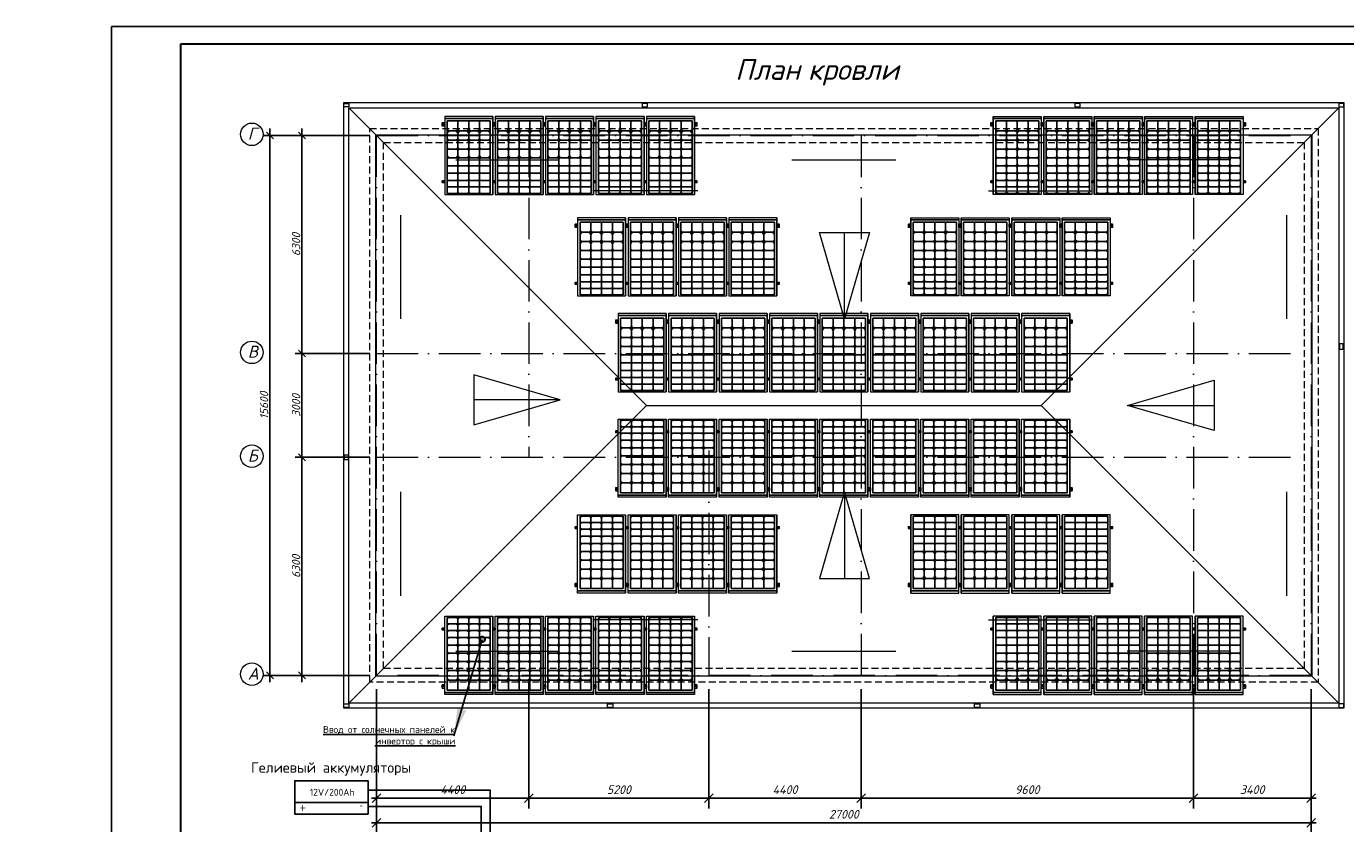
# Model space of a CAD drawing. Header units: millimetres. Extents: x 1114507 to 93926427, y 174473 to 817039.
# Tile 401 of 483: x 2002255 to 2040373, y 762434 to 785472. Entities that reach past the tile are written whole.
import ezdxf

# ---------------------------------------------------------------- set-up
doc = ezdxf.new("R2010")
doc.units = ezdxf.units.MM
doc.linetypes.add('ACAD_ISO10W100', pattern=[18, 12, -3, 0, -3])
doc.linetypes.add('HIDDEN', pattern=[0.375, 0.25, -0.125])
for name, color, linetype in [('kcd_tx', 7, 'Continuous'), ('PDF10_Geometry', 7, 'Continuous'), ('PDF10_Text', 7, 'Continuous'), ('RAZMERNAR', 152, 'Continuous')]:
    doc.layers.add(name, color=color, linetype=linetype)
doc.layers.add('PLAN', color=250, linetype='Continuous', lineweight=25)
doc.styles.add('iso', font='isocpeur.TTF')
doc.styles.add('PDF ISOCPEUR', font='isocpeur.TTF')
doc.styles.add('PDF Tahoma', font='tahoma.ttf')
doc.styles.get("Standard").update_dxf_attribs({"font": 'isocpeui.ttf'})
doc.styles.add('WMF-Times New Roman0', font='times.ttf')
doc.styles.add('Суннат', font='ariali.ttf', dxfattribs={"height": 250})
doc.linetypes.add('ограждение2', pattern='A,0.25,-0.1,[132,ltypeshp.shx,S=0.1,R=0,X=-0.1,Y=0],-0.1,1', length=1.45)
doc.dimstyles.new('ISO-25$0', dxfattribs={"dimtxt": 300, "dimasz": 200, "dimexe": 100, "dimexo": 300, "dimgap": 50, "dimtad": 1, "dimdec": 0, "dimtxsty": 'Standard', "dimblk": 'OBLIQUE', "dimcen": 250, "dimadec": 0, "dimazin": 0, "dimtfac": 1, "dimtdec": 0, "dimtmove": 0, "dimatfit": 3, "dimldrblk": 'OBLIQUE', "dimfxl": 0, "dimarcsym": 0})
doc.dimstyles.new('Внешние', dxfattribs={"dimtxt": 800, "dimasz": 800, "dimexe": 800, "dimexo": 100, "dimgap": 300, "dimtad": 1, "dimdec": 0, "dimzin": 9, "dimtxsty": 'Standard', "dimblk": 'ARCHTICK', "dimcen": 800, "dimdle": 800, "dimadec": 0, "dimazin": 0, "dimtfac": 1, "dimtdec": 0, "dimtmove": 0, "dimatfit": 3, "dimfxl": 0, "dimarcsym": 0})
doc.dimstyles.new('Санжар', dxfattribs={"dimtxt": 240, "dimasz": 200, "dimexe": 200, "dimexo": 200, "dimgap": 50, "dimtad": 1, "dimdec": 0, "dimtxsty": 'Standard', "dimblk": 'OBLIQUE', "dimcen": 2.5, "dimdle": 200, "dimclrd": 152, "dimclre": 152, "dimclrt": 152, "dimadec": 0, "dimazin": 0, "dimtfac": 1, "dimtdec": 0, "dimtmove": 0, "dimatfit": 3, "dimldrblk": 'OBLIQUE', "dimfxl": 0, "dimlwd": 0, "dimlwe": 0, "dimarcsym": 0})

# ---------------------------------------------------------------- blocks, each defined once
blk = doc.blocks.new('_Oblique')
at = {"color": 0, "linetype": 'ByBlock', "lineweight": -2}
blk.add_line((-0.5, -0.5), (0.5, 0.5), dxfattribs=at)
blk = doc.blocks.new('*D1493')
at = {"layer": 'Defpoints', "color": 0, "lineweight": 35, "ltscale": 100, "transparency": 16777216}
for p in [(2012375, 782319), (2010218, 776019), (2012375, 776019)]:
    blk.add_point(p, dxfattribs=at)
at = {"layer": 'kcd_tx', "color": 152, "ltscale": 100, "transparency": 16777216}
for p, q in [((2012175, 782319), (2010018, 782319)), ((2010218, 782519), (2010218, 775819)), ((2012175, 776019), (2010018, 776019))]:
    blk.add_line(p, q, dxfattribs=at)
at = {"layer": 'kcd_tx', "color": 152, "ltscale": 100, "transparency": 16777216, "xscale": 200, "yscale": 200, "zscale": 200}
for p, rotation in [((2010218, 782319), 90), ((2010218, 776019), 270)]:
    blk.add_blockref('_Oblique', p, dxfattribs=dict(at, rotation=rotation))
at = {"layer": 'kcd_tx', "color": 152, "lineweight": 0, "ltscale": 100, "transparency": 16777216, "insert": (2010048, 779169), "char_height": 240, "attachment_point": 5, "rotation": 90, "bg_fill": 3, "box_fill_scale": 1.1, "bg_fill_color": 256, "bg_fill_true_color": 13158600, "bg_fill_transparency": 0}
blk.add_mtext('6300', dxfattribs=at)
blk = doc.blocks.new('*D1494')
at = {"layer": 'Defpoints', "color": 0, "lineweight": 35, "ltscale": 100, "transparency": 16777216}
for p in [(2012375, 776019), (2010218, 773019), (2012375, 773019)]:
    blk.add_point(p, dxfattribs=at)
at = {"layer": 'kcd_tx', "color": 152, "ltscale": 100, "transparency": 16777216}
for p, q in [((2010218, 776219), (2010218, 772819)), ((2012175, 776019), (2010018, 776019)), ((2012175, 773019), (2010018, 773019))]:
    blk.add_line(p, q, dxfattribs=at)
at = {"layer": 'kcd_tx', "color": 152, "ltscale": 100, "transparency": 16777216, "xscale": 200, "yscale": 200, "zscale": 200}
for p, rotation in [((2010218, 776019), 90), ((2010218, 773019), 270)]:
    blk.add_blockref('_Oblique', p, dxfattribs=dict(at, rotation=rotation))
at = {"layer": 'kcd_tx', "color": 152, "lineweight": 0, "ltscale": 100, "transparency": 16777216, "insert": (2010048, 774519), "char_height": 240, "attachment_point": 5, "rotation": 90, "bg_fill": 3, "box_fill_scale": 1.1, "bg_fill_color": 256, "bg_fill_true_color": 13158600, "bg_fill_transparency": 0}
blk.add_mtext('3000', dxfattribs=at)
blk = doc.blocks.new('*D1495')
at = {"layer": 'Defpoints', "color": 0, "lineweight": 35, "ltscale": 100, "transparency": 16777216}
for p in [(2012375, 773019), (2010218, 766719), (2012375, 766719)]:
    blk.add_point(p, dxfattribs=at)
at = {"layer": 'kcd_tx', "color": 152, "ltscale": 100, "transparency": 16777216}
for p, q in [((2010218, 773219), (2010218, 766519)), ((2012175, 773019), (2010018, 773019)), ((2012175, 766719), (2010018, 766719))]:
    blk.add_line(p, q, dxfattribs=at)
at = {"layer": 'kcd_tx', "color": 152, "ltscale": 100, "transparency": 16777216, "xscale": 200, "yscale": 200, "zscale": 200}
for p, rotation in [((2010218, 773019), 90), ((2010218, 766719), 270)]:
    blk.add_blockref('_Oblique', p, dxfattribs=dict(at, rotation=rotation))
at = {"layer": 'kcd_tx', "color": 152, "lineweight": 0, "ltscale": 100, "transparency": 16777216, "insert": (2010048, 769869), "char_height": 240, "attachment_point": 5, "rotation": 90, "bg_fill": 3, "box_fill_scale": 1.1, "bg_fill_color": 256, "bg_fill_true_color": 13158600, "bg_fill_transparency": 0}
blk.add_mtext('6300', dxfattribs=at)
blk = doc.blocks.new('*D1496')
at = {"layer": 'Defpoints', "color": 0, "lineweight": 35, "ltscale": 100, "transparency": 16777216}
for p in [(2009293, 782319), (2012375, 782319), (2012375, 766719)]:
    blk.add_point(p, dxfattribs=at)
at = {"layer": 'kcd_tx', "color": 152, "ltscale": 100, "transparency": 16777216}
for p, q in [((2012175, 782319), (2009093, 782319)), ((2009293, 766519), (2009293, 782519)), ((2012175, 766719), (2009093, 766719))]:
    blk.add_line(p, q, dxfattribs=at)
at = {"layer": 'kcd_tx', "color": 152, "ltscale": 100, "transparency": 16777216, "xscale": 200, "yscale": 200, "zscale": 200}
for p, rotation in [((2009293, 782319), 90), ((2009293, 766719), 270)]:
    blk.add_blockref('_Oblique', p, dxfattribs=dict(at, rotation=rotation))
at = {"layer": 'kcd_tx', "color": 152, "lineweight": 0, "ltscale": 100, "transparency": 16777216, "insert": (2009123, 774519), "char_height": 240, "attachment_point": 5, "rotation": 90, "bg_fill": 3, "box_fill_scale": 1.1, "bg_fill_color": 256, "bg_fill_true_color": 13158600, "bg_fill_transparency": 0}
blk.add_mtext('15600', dxfattribs=at)
blk = doc.blocks.new('*D1497')
at = {"layer": 'Defpoints', "color": 0, "lineweight": 35, "ltscale": 100, "transparency": 16777216}
for p in [(2012375, 766719), (2016775, 766919), (2016775, 763171)]:
    blk.add_point(p, dxfattribs=at)
at = {"layer": 'RAZMERNAR', "color": 0, "lineweight": -2, "ltscale": 100, "transparency": 16777216}
for p, q in [((2012375, 766319), (2012375, 762871)), ((2016775, 766519), (2016775, 762871)), ((2012225, 763171), (2016925, 763171))]:
    blk.add_line(p, q, dxfattribs=at)
at = {"layer": 'RAZMERNAR', "color": 0, "lineweight": -2, "ltscale": 100, "transparency": 16777216, "xscale": 250, "yscale": 250, "zscale": 250, "rotation": 180}
blk.add_blockref('_Oblique', (2012375, 763171), dxfattribs=at)
at = {"layer": 'RAZMERNAR', "color": 0, "lineweight": -2, "ltscale": 100, "transparency": 16777216, "xscale": 250, "yscale": 250, "zscale": 250}
blk.add_blockref('_Oblique', (2016775, 763171), dxfattribs=at)
at = {"layer": 'RAZMERNAR', "color": 0, "lineweight": 0, "ltscale": 100, "transparency": 16777216, "insert": (2014575, 763416), "char_height": 250, "attachment_point": 5}
blk.add_mtext('4400', dxfattribs=at)
blk = doc.blocks.new('*D1498')
at = {"layer": 'Defpoints', "color": 0, "lineweight": 35, "ltscale": 100, "transparency": 16777216}
for p in [(2016775, 766919), (2021975, 766719), (2021975, 763171)]:
    blk.add_point(p, dxfattribs=at)
at = {"layer": 'RAZMERNAR', "color": 0, "lineweight": -2, "ltscale": 100, "transparency": 16777216}
for p, q in [((2016775, 766519), (2016775, 762871)), ((2021975, 766319), (2021975, 762871)), ((2016625, 763171), (2022125, 763171))]:
    blk.add_line(p, q, dxfattribs=at)
at = {"layer": 'RAZMERNAR', "color": 0, "lineweight": -2, "ltscale": 100, "transparency": 16777216, "xscale": 250, "yscale": 250, "zscale": 250, "rotation": 180}
blk.add_blockref('_Oblique', (2016775, 763171), dxfattribs=at)
at = {"layer": 'RAZMERNAR', "color": 0, "lineweight": -2, "ltscale": 100, "transparency": 16777216, "xscale": 250, "yscale": 250, "zscale": 250}
blk.add_blockref('_Oblique', (2021975, 763171), dxfattribs=at)
at = {"layer": 'RAZMERNAR', "color": 0, "lineweight": 0, "ltscale": 100, "transparency": 16777216, "insert": (2019375, 763416), "char_height": 250, "attachment_point": 5}
blk.add_mtext('5200', dxfattribs=at)
blk = doc.blocks.new('*D1499')
at = {"layer": 'Defpoints', "color": 0, "lineweight": 35, "ltscale": 100, "transparency": 16777216}
for p in [(2021975, 766719), (2026375, 766719), (2026375, 763171)]:
    blk.add_point(p, dxfattribs=at)
at = {"layer": 'RAZMERNAR', "color": 0, "lineweight": -2, "ltscale": 100, "transparency": 16777216}
for p, q in [((2021975, 766319), (2021975, 762871)), ((2026375, 766319), (2026375, 762871)), ((2021825, 763171), (2026525, 763171))]:
    blk.add_line(p, q, dxfattribs=at)
at = {"layer": 'RAZMERNAR', "color": 0, "lineweight": -2, "ltscale": 100, "transparency": 16777216, "xscale": 250, "yscale": 250, "zscale": 250, "rotation": 180}
blk.add_blockref('_Oblique', (2021975, 763171), dxfattribs=at)
at = {"layer": 'RAZMERNAR', "color": 0, "lineweight": -2, "ltscale": 100, "transparency": 16777216, "xscale": 250, "yscale": 250, "zscale": 250}
blk.add_blockref('_Oblique', (2026375, 763171), dxfattribs=at)
at = {"layer": 'RAZMERNAR', "color": 0, "lineweight": 0, "ltscale": 100, "transparency": 16777216, "insert": (2024175, 763416), "char_height": 250, "attachment_point": 5}
blk.add_mtext('4400', dxfattribs=at)
blk = doc.blocks.new('*D1500')
at = {"layer": 'Defpoints', "color": 0, "lineweight": 35, "ltscale": 100, "transparency": 16777216}
for p in [(2026375, 766719), (2035975, 766719), (2035975, 763171)]:
    blk.add_point(p, dxfattribs=at)
at = {"layer": 'RAZMERNAR', "color": 0, "lineweight": -2, "ltscale": 100, "transparency": 16777216}
for p, q in [((2026375, 766319), (2026375, 762871)), ((2035975, 766319), (2035975, 762871)), ((2026225, 763171), (2036125, 763171))]:
    blk.add_line(p, q, dxfattribs=at)
at = {"layer": 'RAZMERNAR', "color": 0, "lineweight": -2, "ltscale": 100, "transparency": 16777216, "xscale": 250, "yscale": 250, "zscale": 250, "rotation": 180}
blk.add_blockref('_Oblique', (2026375, 763171), dxfattribs=at)
at = {"layer": 'RAZMERNAR', "color": 0, "lineweight": -2, "ltscale": 100, "transparency": 16777216, "xscale": 250, "yscale": 250, "zscale": 250}
blk.add_blockref('_Oblique', (2035975, 763171), dxfattribs=at)
at = {"layer": 'RAZMERNAR', "color": 0, "lineweight": 0, "ltscale": 100, "transparency": 16777216, "insert": (2031175, 763416), "char_height": 250, "attachment_point": 5}
blk.add_mtext('9600', dxfattribs=at)
blk = doc.blocks.new('*D1501')
at = {"layer": 'Defpoints', "color": 0, "lineweight": 35, "ltscale": 100, "transparency": 16777216}
for p in [(2035975, 766719), (2039375, 766719), (2039375, 763171)]:
    blk.add_point(p, dxfattribs=at)
at = {"layer": 'RAZMERNAR', "color": 0, "lineweight": -2, "ltscale": 100, "transparency": 16777216}
for p, q in [((2035975, 766319), (2035975, 762871)), ((2039375, 766319), (2039375, 762871)), ((2035825, 763171), (2039525, 763171))]:
    blk.add_line(p, q, dxfattribs=at)
at = {"layer": 'RAZMERNAR', "color": 0, "lineweight": -2, "ltscale": 100, "transparency": 16777216, "xscale": 250, "yscale": 250, "zscale": 250, "rotation": 180}
blk.add_blockref('_Oblique', (2035975, 763171), dxfattribs=at)
at = {"layer": 'RAZMERNAR', "color": 0, "lineweight": -2, "ltscale": 100, "transparency": 16777216, "xscale": 250, "yscale": 250, "zscale": 250}
blk.add_blockref('_Oblique', (2039375, 763171), dxfattribs=at)
at = {"layer": 'RAZMERNAR', "color": 0, "lineweight": 0, "ltscale": 100, "transparency": 16777216, "insert": (2037675, 763416), "char_height": 250, "attachment_point": 5}
blk.add_mtext('3400', dxfattribs=at)
blk = doc.blocks.new('*D1502')
at = {"layer": 'Defpoints', "color": 0, "lineweight": 35, "ltscale": 100, "transparency": 16777216}
for p in [(2012375, 766719), (2039375, 766719), (2039375, 762457)]:
    blk.add_point(p, dxfattribs=at)
at = {"layer": 'RAZMERNAR', "color": 0, "lineweight": -2, "ltscale": 100, "transparency": 16777216}
for p, q in [((2012375, 766319), (2012375, 762157)), ((2039375, 766319), (2039375, 762157)), ((2012225, 762457), (2039525, 762457))]:
    blk.add_line(p, q, dxfattribs=at)
at = {"layer": 'RAZMERNAR', "color": 0, "lineweight": -2, "ltscale": 100, "transparency": 16777216, "xscale": 250, "yscale": 250, "zscale": 250, "rotation": 180}
blk.add_blockref('_Oblique', (2012375, 762457), dxfattribs=at)
at = {"layer": 'RAZMERNAR', "color": 0, "lineweight": -2, "ltscale": 100, "transparency": 16777216, "xscale": 250, "yscale": 250, "zscale": 250}
blk.add_blockref('_Oblique', (2039375, 762457), dxfattribs=at)
at = {"layer": 'RAZMERNAR', "color": 0, "lineweight": 0, "ltscale": 100, "transparency": 16777216, "insert": (2025875, 762704), "char_height": 250, "attachment_point": 5}
blk.add_mtext('27000', dxfattribs=at)
blk = doc.blocks.new('сл')
at = {"color": 5, "lineweight": 0, "ltscale": 100}
for p, q in [((-302, 1304), (-338, 1339)), ((-338, 1256), (-302, 1304)), ((-302, 1107), (-338, 1142)), ((-338, 1070), (-302, 1107)), ((562, 1339), (527, 1304)), ((527, 1304), (562, 1256)), ((562, 1142), (527, 1107)), ((527, 1107), (562, 1070)), ((-302, 919), (-338, 955)), ((-338, 894), (-302, 919)), ((562, 955), (527, 919)), ((527, 919), (562, 894)), ((-302, 742), (-338, 778)), ((-338, 722), (-302, 742)), ((-302, 575), (-338, 601)), ((-338, 555), (-302, 575)), ((562, 778), (527, 742)), ((527, 742), (562, 722)), ((562, 601), (527, 575)), ((527, 575), (562, 555)), ((-302, 418), (-338, 444)), ((-338, 403), (-302, 418)), ((-302, 271), (-338, 296)), ((562, 444), (527, 418)), ((527, 418), (562, 403)), ((562, 296), (527, 271)), ((-338, 256), (-302, 271)), ((-302, 134), (-338, 159)), ((-338, 119), (-302, 134)), ((-302, 0), (-338, 25)), ((-113, 25), (-148, 0)), ((-77, 0), (-113, 25)), ((112, 25), (77, 0)), ((148, 0), (112, 25)), ((527, 271), (562, 256)), ((562, 159), (527, 134)), ((527, 134), (562, 119)), ((562, 25), (527, 0))]:
    blk.add_line(p, q, dxfattribs=at)
at = {"color": 5, "ltscale": 100}
for points in [[(-388, 1469), (-438, 1469), (-438, 1405), (-388, 1405)], [(-438, 1433), (-388, 1433)], [(612, 1469), (662, 1469), (662, 1405), (612, 1405)], [(662, 1433), (612, 1433)], [(-388, 223), (-438, 223), (-438, 258), (-388, 258)], [(612, 223), (662, 223), (662, 258), (612, 258)]]:
    blk.add_lwpolyline(points, dxfattribs=at)
at = {"color": 5, "lineweight": 0, "ltscale": 100}
for points in [[(-388, 1603), (-388, -25)], [(337, 1304), (337, 1511)], [(612, 1603), (612, -25)], [(562, 1304), (112, 1304)], [(562, 1107), (112, 1107)], [(337, 1107), (337, 1304)], [(337, 919), (337, 1107)], [(562, 919), (112, 919)], [(337, 742), (337, 919)], [(562, 742), (112, 742)], [(562, 575), (112, 575)], [(337, 575), (337, 742)], [(337, 418), (337, 575)], [(562, 418), (112, 418)], [(337, 271), (337, 418)], [(562, 271), (112, 271)], [(562, 134), (112, 134)], [(373, 0), (373, 0), (337, 25), (302, 0)], [(337, 134), (337, 271)], [(337, 0), (337, 134)], [(562, 0), (112, 0)]]:
    blk.add_lwpolyline(points, dxfattribs=at)
for points in [[(612, 1561), (-388, 1561), (-388, 1603), (612, 1603)], [(612, -25), (-388, -25), (-388, 1561), (612, 1561)], [(562, 0), (-338, 0), (-338, 1511), (562, 1511)], [(-113, 1511), (-338, 1511), (-338, 1304), (-113, 1304)], [(112, 1511), (-113, 1511), (-113, 1304), (112, 1304)], [(337, 1511), (112, 1511), (112, 1304), (337, 1304)], [(562, 1511), (337, 1511), (337, 1304), (562, 1304)], [(-113, 1304), (-338, 1304), (-338, 1107), (-113, 1107)], [(-113, 1107), (-338, 1107), (-338, 919), (-113, 919)], [(-113, 1339), (-148, 1304), (-113, 1256), (-77, 1304)], [(-113, 1142), (-148, 1107), (-113, 1070), (-77, 1107)], [(112, 1304), (-113, 1304), (-113, 1107), (112, 1107)], [(112, 1107), (-113, 1107), (-113, 919), (112, 919)], [(112, 1339), (77, 1304), (112, 1256), (148, 1304)], [(112, 1142), (77, 1107), (112, 1070), (148, 1107)], [(337, 1304), (112, 1304), (112, 1107), (337, 1107)], [(337, 1107), (112, 1107), (112, 919), (337, 919)], [(337, 1339), (302, 1304), (337, 1256), (373, 1304)], [(337, 1142), (302, 1107), (337, 1070), (373, 1107)], [(562, 1304), (337, 1304), (337, 1107), (562, 1107)], [(562, 1107), (337, 1107), (337, 919), (562, 919)], [(-113, 919), (-338, 919), (-338, 742), (-113, 742)], [(-113, 955), (-148, 919), (-113, 894), (-77, 919)], [(112, 919), (-113, 919), (-113, 742), (112, 742)], [(112, 955), (77, 919), (112, 894), (148, 919)], [(337, 919), (112, 919), (112, 742), (337, 742)], [(337, 955), (302, 919), (337, 894), (373, 919)], [(562, 919), (337, 919), (337, 742), (562, 742)], [(-113, 742), (-338, 742), (-338, 575), (-113, 575)], [(-113, 575), (-338, 575), (-338, 418), (-113, 418)], [(-113, 778), (-148, 742), (-113, 722), (-77, 742)], [(-113, 601), (-148, 575), (-113, 555), (-77, 575)], [(112, 742), (-113, 742), (-113, 575), (112, 575)], [(112, 575), (-113, 575), (-113, 418), (112, 418)], [(112, 778), (77, 742), (112, 722), (148, 742)], [(112, 601), (77, 575), (112, 555), (148, 575)], [(337, 742), (112, 742), (112, 575), (337, 575)], [(337, 575), (112, 575), (112, 418), (337, 418)], [(337, 778), (302, 742), (337, 722), (373, 742)], [(337, 601), (302, 575), (337, 555), (373, 575)], [(562, 742), (337, 742), (337, 575), (562, 575)], [(562, 575), (337, 575), (337, 418), (562, 418)], [(-113, 418), (-338, 418), (-338, 271), (-113, 271)], [(-113, 444), (-148, 418), (-113, 403), (-77, 418)], [(-113, 296), (-148, 271), (-113, 256), (-77, 271)], [(112, 418), (-113, 418), (-113, 271), (112, 271)], [(112, 444), (77, 418), (112, 403), (148, 418)], [(112, 296), (77, 271), (112, 256), (148, 271)], [(337, 418), (112, 418), (112, 271), (337, 271)], [(337, 444), (302, 418), (337, 403), (373, 418)], [(337, 296), (302, 271), (337, 256), (373, 271)], [(562, 418), (337, 418), (337, 271), (562, 271)], [(-113, 271), (-338, 271), (-338, 134), (-113, 134)], [(-113, 134), (-338, 134), (-338, 0), (-113, 0)], [(-113, 159), (-148, 134), (-113, 119), (-77, 134)], [(112, 271), (-113, 271), (-113, 134), (112, 134)], [(112, 134), (-113, 134), (-113, 0), (112, 0)], [(112, 159), (77, 134), (112, 119), (148, 134)], [(337, 271), (112, 271), (112, 134), (337, 134)], [(337, 134), (112, 134), (112, 0), (337, 0)], [(337, 159), (302, 134), (337, 119), (373, 134)], [(562, 271), (337, 271), (337, 134), (562, 134)], [(562, 134), (337, 134), (337, 0), (562, 0)]]:
    blk.add_lwpolyline(points, close=True, dxfattribs=at)
blk = doc.blocks.new('_ArchTick')
at = {"color": 0, "linetype": 'ByBlock', "const_width": 0.15}
blk.add_lwpolyline([(-0.5, -0.5), (0.5, 0.5)], dxfattribs=at)

msp = doc.modelspace()

# ---------------------------------------------------------------- linework, layer by layer
at = {"lineweight": 0, "ltscale": 100}
for p, q in [((2011575.4, 783119.1), (2020175.4, 774519.1)), ((2040175.4, 783119.1), (2031575.4, 774519.1)), ((2014659.2, 781619.1), (2017659.2, 781619.1)), ((2024375.4, 781619.1), (2027375.4, 781619.1)), ((2037059.2, 781619.1), (2034059.2, 781619.1)), ((2021659.2, 780720, 0), (2018659.2, 780720, 0)), ((2030059.2, 780720, 0), (2033059.2, 780720, 0)), ((2013075.4, 777019.1), (2013075.4, 780019.1)), ((2038675.4, 777019.1), (2038675.4, 780019.1)), ((2025891.6, 777019.1), (2025167, 779519.1)), ((2025167, 779519.1), (2026617, 779519.1)), ((2026617, 779519.1), (2025891.6, 777019.1)), ((2025891.6, 777019.1), (2025892, 779519.1)), ((2017679.9, 774682.1), (2015179.9, 775406.7)), ((2015179.9, 775406.7), (2015179.9, 773956.7)), ((2034070.9, 774520.4), (2036570.9, 775245.1)), ((2036570.9, 775245.1), (2036570.9, 773795.1)), ((2015179.9, 773956.7), (2017679.9, 774682.1)), ((2017679.9, 774682.1), (2015179.9, 774682.1)), ((2011575.4, 765919.1), (2020175.4, 774519.1)), ((2020175.4, 774519.1), (2031575.4, 774519.1)), ((2040175.4, 765919.1), (2031575.4, 774519.1)), ((2036570.9, 773795.1), (2034070.9, 774520.4)), ((2034070.9, 774520.4), (2036570.9, 774520.4)), ((2013075.4, 769019.1), (2013075.4, 772019.1)), ((2025891.6, 772019.1), (2025167, 769519.1)), ((2026617, 769519.1), (2025891.6, 772019.1)), ((2025891.6, 772019.1), (2025892, 769519.1)), ((2038675.4, 769019.1), (2038675.4, 772019.1)), ((2025167, 769519.1), (2026617, 769519.1)), ((2021659.2, 768318.2, 0), (2018659.2, 768318.2, 0)), ((2030059.2, 768318.2, 0), (2033059.2, 768318.2, 0)), ((2014659.2, 767419.1), (2017659.2, 767419.1)), ((2024375.4, 767419.1), (2027375.4, 767419.1)), ((2037059.2, 767419.1), (2034059.2, 767419.1))]:
    msp.add_line(p, q, dxfattribs=at)
at = {"color": 1, "linetype": 'ACAD_ISO10W100', "lineweight": 0, "ltscale": 100}
for p, q in [((2016775.4, 782319.1), (2016775.4, 773019.1)), ((2026375.4, 782319.1), (2026375.4, 766719.1)), ((2035975.4, 782319.1), (2035975.4, 766719.1)), ((2012375.4, 776019.1), (2039375.4, 776019.1)), ((2021975.4, 773219.1), (2021975.4, 766719.1)), ((2012375.4, 773019.1), (2039375.4, 773019.1))]:
    msp.add_line(p, q, dxfattribs=at)
at = {"lineweight": 0, "ltscale": 100}
for points in [[(2011425.4, 783269.1), (2040325.4, 783269.1), (2040325.4, 765769.1), (2011425.4, 765769.1)], [(2011425.4, 783244.1), (2011575.4, 783244.1), (2011575.4, 783144.1), (2011425.4, 783144.1)], [(2011575.4, 783119.1), (2040175.4, 783119.1), (2040175.4, 765919.1), (2011575.4, 765919.1)], [(2020200.4, 783243.4), (2020050.4, 783243.4), (2020050.4, 783143.4), (2020200.4, 783143.4)], [(2032700.4, 783243.4), (2032550.4, 783243.4), (2032550.4, 783143.4), (2032700.4, 783143.4)], [(2040325.4, 783244.1), (2040175.4, 783244.1), (2040175.4, 783144.1), (2040325.4, 783144.1)], [(2040200.4, 776294.1), (2040200.4, 776144.1), (2040300.4, 776144.1), (2040300.4, 776294.1)], [(2011550.4, 773094.1), (2011550.4, 772944.1), (2011450.4, 772944.1), (2011450.4, 773094.1)], [(2011550.4, 773094.1), (2011550.4, 772944.1), (2011450.4, 772944.1), (2011450.4, 773094.1)], [(2011425.4, 765894.1), (2011575.4, 765894.1), (2011575.4, 765794.1), (2011425.4, 765794.1)], [(2019050.4, 765894.1), (2019200.4, 765894.1), (2019200.4, 765794.1), (2019050.4, 765794.1)], [(2029650.4, 765894.1), (2029800.4, 765894.1), (2029800.4, 765794.1), (2029650.4, 765794.1)], [(2040325.4, 765894.1), (2040175.4, 765894.1), (2040175.4, 765794.1), (2040325.4, 765794.1)]]:
    msp.add_lwpolyline(points, close=True, dxfattribs=at)
at = {"color": 252, "linetype": 'HIDDEN', "lineweight": 0, "ltscale": 800}
for points in [[(2012175.4, 782519.1), (2039575.4, 782519.1), (2039575.4, 766519.1), (2012175.4, 766519.1)], [(2012575.4, 782119.1), (2039175.4, 782119.1), (2039175.4, 766919.1), (2012575.4, 766919.1)]]:
    msp.add_lwpolyline(points, close=True, dxfattribs=at)
at = {"linetype": 'ограждение2', "lineweight": 0, "ltscale": 700}
msp.add_lwpolyline([(2012355.4, 782339.1), (2039395.4, 782339.1), (2039395.4, 766699.1), (2012355.4, 766699.1)], close=True, dxfattribs=at)
at = {"color": 1, "linetype": 'ACAD_ISO10W100', "lineweight": 0, "ltscale": 100}
msp.add_lwpolyline([(2012375.4, 782319.1), (2039375.4, 782319.1), (2039375.4, 766719.1), (2012375.4, 766719.1)], close=True, dxfattribs=at)
at = {"color": 2, "lineweight": 35, "ltscale": 100}
msp.add_circle((2015428.6, 767759.3), 75, dxfattribs=at)
at = {"layer": 'PDF10_Geometry', "lineweight": 25}
msp.add_lwpolyline([(2012128.5, 763672.8), (2010007.1, 763672.8), (2010007.1, 762711.6), (2012128.5, 762711.6)], close=True, dxfattribs=at)
for points in [[(2012128.5, 763401.8), (2015660, 763401.8), (2015660, 760793.4)], [(2010007.1, 763046.1), (2012128.5, 763046.1)], [(2012128.5, 762931.8), (2015397.5, 762931.8), (2015397.5, 760793.4)]]:
    msp.add_lwpolyline(points, dxfattribs=at)

# ---------------------------------------------------------------- block references
at = {"yscale": 1.387803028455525, "zscale": 1.387803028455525}
for p, xscale in [((2015191, 780646.6), -1.387803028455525), ((2016648.2, 780646.6), -1.387803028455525), ((2018105.4, 780646.6), -1.387803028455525), ((2019562.6, 780646.6), -1.387803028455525), ((2021019.8, 780646.6), -1.387803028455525), ((2030731, 780646.6), 1.387803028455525), ((2032188.2, 780646.6), 1.387803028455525), ((2033645.4, 780646.6), 1.387803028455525), ((2035102.6, 780646.6), 1.387803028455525), ((2036559.8, 780646.6), 1.387803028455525), ((2019031.1, 777715.5), -1.387803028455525), ((2020488.3, 777715.5), -1.387803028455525), ((2021945.5, 777715.5), -1.387803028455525), ((2023402.7, 777715.5), -1.387803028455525), ((2028348.2, 777715.5), 1.387803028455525), ((2029805.4, 777715.5), 1.387803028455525), ((2031262.5, 777715.5), 1.387803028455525), ((2032719.7, 777715.5), 1.387803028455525), ((2020204.2, 774947.5), -1.387803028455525), ((2021661.4, 774947.5), -1.387803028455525), ((2023118.6, 774947.5), -1.387803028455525), ((2024575.8, 774947.5), -1.387803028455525), ((2026033, 774947.5), -1.387803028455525), ((2027490.2, 774947.5), -1.387803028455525), ((2028947.4, 774947.5), -1.387803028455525), ((2030404.6, 774947.5), -1.387803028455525), ((2031861.8, 774947.5), -1.387803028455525)]:
    msp.add_blockref('сл', p, dxfattribs=dict(at, xscale=xscale))
at = {"yscale": 1.387803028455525, "zscale": 1.387803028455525, "rotation": 180}
for p, xscale in [((2020204.2, 774090.7), 1.387803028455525), ((2021661.4, 774090.7), 1.387803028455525), ((2023118.6, 774090.7), 1.387803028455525), ((2024575.8, 774090.7), 1.387803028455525), ((2026033, 774090.7), 1.387803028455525), ((2027490.2, 774090.7), 1.387803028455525), ((2028947.4, 774090.7), 1.387803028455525), ((2030404.6, 774090.7), 1.387803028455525), ((2031861.8, 774090.7), 1.387803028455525), ((2019031.1, 771322.8), 1.387803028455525), ((2020488.3, 771322.8), 1.387803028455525), ((2021945.5, 771322.8), 1.387803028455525), ((2023402.7, 771322.8), 1.387803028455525), ((2028348.2, 771322.8), -1.387803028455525), ((2029805.4, 771322.8), -1.387803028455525), ((2031262.5, 771322.8), -1.387803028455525), ((2032719.7, 771322.8), -1.387803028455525), ((2015191, 768391.6), 1.387803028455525), ((2016648.2, 768391.6), 1.387803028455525), ((2018105.4, 768391.6), 1.387803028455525), ((2019562.6, 768391.6), 1.387803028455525), ((2021019.8, 768391.6), 1.387803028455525), ((2030731, 768391.6), -1.387803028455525), ((2032188.2, 768391.6), -1.387803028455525), ((2033645.4, 768391.6), -1.387803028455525), ((2035102.6, 768391.6), -1.387803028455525), ((2036559.8, 768391.6), -1.387803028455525)]:
    msp.add_blockref('сл', p, dxfattribs=dict(at, xscale=xscale))

# ---------------------------------------------------------------- texts
at = {"insert": (2025100.3, 784526.5, 0), "char_height": 600, "width": 9406.415, "attachment_point": 2, "style": 'WMF-Times New Roman0'}
msp.add_mtext('{\\fISOCPEUR|b1|i1|c204|p34;План\\fTimes New Roman|b1|i0|c186|p18; \\fISOCPEUR|b1|i1|c204|p34;кровли}', dxfattribs=at)
at = {"color": 0, "insert": (2009132.2, 765254.1), "char_height": 200, "width": 5434.652, "attachment_point": 1, "style": 'Суннат'}
msp.add_mtext('\\pi1694.65184;{\\fISOCPEUR|b0|i0|c204|p34;\\LВвод от солнечных панелей к \\fISOCPEUR|b0|i0|c0|p34;\\P\\pi3194.65184;\\fISOCPEUR|b0|i0|c204|p34;инвертор с крыши }', dxfattribs=at)
at = {"layer": 'PDF10_Geometry', "lineweight": 25, "attachment_point": 7}
for s, insert, char_height, style in [('12V/200Ah', (2010443.3, 763241), 199.23, 'PDF ISOCPEUR'), ('+', (2010142.5, 762801), 200.1, 'PDF Tahoma'), ('-', (2011887.5, 762867.6), 200.1, 'PDF Tahoma')]:
    msp.add_mtext(s, dxfattribs=dict(at, insert=insert, char_height=char_height, style=style))
at = {"layer": 'PDF10_Text', "insert": (2008746.3, 763823.2), "char_height": 300.212, "attachment_point": 7, "style": 'PDF ISOCPEUR'}
msp.add_mtext('Гелиевый аккумуляторы', dxfattribs=at)

# ---------------------------------------------------------------- dimensions: what is measured, and where the dimension line sits
at = {"layer": 'RAZMERNAR', "lineweight": 0, "ltscale": 100}
for base, p1, p2, picture, middle in [((2021975.4, 763170.6), (2016775.4, 766919.1), (2021975.4, 766719.1), '*D1498', (2019375.4, 763415.6)), ((2026375.4, 763170.6), (2021975.4, 766719.1), (2026375.4, 766719.1), '*D1499', (2024175.4, 763415.6)), ((2035975.4, 763170.6), (2026375.4, 766719.1), (2035975.4, 766719.1), '*D1500', (2031175.4, 763415.6)), ((2039375.4, 763170.6), (2035975.4, 766719.1), (2039375.4, 766719.1), '*D1501', (2037675.4, 763415.6))]:
    dim = msp.add_linear_dim(base=base, p1=p1, p2=p2, dimstyle='ISO-25$0', override={"dimtxt": 250, "dimasz": 250, "dimexe": 300, "dimexo": 400, "dimgap": 120, "dimpost": '\\X', "dimcen": -20, "dimdle": 150, "dimtmove": 1}, dxfattribs=at)
    dim.commit()
    dim.dimension.update_dxf_attribs({"geometry": picture, "text_midpoint": middle})

# ---------------------------------------------------------------- leaders
at = {"color": 0, "lineweight": 15}
msp.add_leader([(2014609.8, 764975), (2015428.6, 767759.3)], dimstyle='Внешние', dxfattribs=at)

# ---------------------------------------------------------------- next in the draw order: dimensions: what is measured, and where the dimension line sits
at = {"layer": 'kcd_tx', "lineweight": 0, "ltscale": 100}
dim = msp.add_linear_dim(base=(2010218, 776019.1), p1=(2012375.4, 782319.1), p2=(2012375.4, 776019.1), angle=90, dimstyle='Санжар', override={"dimfxl": 1.25, "dimtfill": 1, "dimlwd": 65535, "dimlwe": 65535, "dimarcsym": 1}, dxfattribs=at)
dim.commit()
dim.dimension.update_dxf_attribs({"geometry": '*D1493', "text_midpoint": (2010048, 779169.1)})

# ---------------------------------------------------------------- next in the draw order: dimensions: what is measured, and where the dimension line sits
dim = msp.add_linear_dim(base=(2010218, 773019.1), p1=(2012375.4, 776019.1), p2=(2012375.4, 773019.1), angle=90, dimstyle='Санжар', override={"dimtmove": 1, "dimfxl": 1.25, "dimtfill": 1, "dimlwd": 65535, "dimlwe": 65535, "dimarcsym": 1}, dxfattribs=at)
dim.commit()
dim.dimension.update_dxf_attribs({"geometry": '*D1494', "text_midpoint": (2010048, 774519.1)})

# ---------------------------------------------------------------- next in the draw order: dimensions: what is measured, and where the dimension line sits
dim = msp.add_linear_dim(base=(2010218, 766719.1), p1=(2012375.4, 773019.1), p2=(2012375.4, 766719.1), angle=90, dimstyle='Санжар', override={"dimtmove": 1, "dimfxl": 1.25, "dimtfill": 1, "dimlwd": 65535, "dimlwe": 65535, "dimarcsym": 1}, dxfattribs=at)
dim.commit()
dim.dimension.update_dxf_attribs({"geometry": '*D1495', "text_midpoint": (2010048, 769869.1)})

# ---------------------------------------------------------------- next in the draw order: dimensions: what is measured, and where the dimension line sits
dim = msp.add_linear_dim(base=(2009292.8, 782319.1), p1=(2012375.4, 766719.1), p2=(2012375.4, 782319.1), angle=90, dimstyle='Санжар', override={"dimfxl": 1.25, "dimtfill": 1, "dimlwd": 65535, "dimlwe": 65535, "dimarcsym": 1}, dxfattribs=at)
dim.commit()
dim.dimension.update_dxf_attribs({"geometry": '*D1496', "text_midpoint": (2009122.8, 774519.1)})

# ---------------------------------------------------------------- next in the draw order: linework, layer by layer
at = {"color": 5, "elevation": 0}
msp.add_lwpolyline([(2004714.2, 785471.7), (2057572.2, 785471.7), (2057572.2, 755771.7), (2004714.2, 755771.7)], close=True, dxfattribs=at)
at = {"color": 5, "lineweight": 30, "elevation": 0}
msp.add_lwpolyline([(2006714.2, 784971.7), (2057072.2, 784971.7), (2057072.2, 756271.7), (2006714.2, 756271.7)], close=True, dxfattribs=at)
at = {"layer": 'Defpoints', "color": 3, "linetype": 'ByBlock', "elevation": 0}
msp.add_lwpolyline([(2004714.2, 785471.7), (2046714.2, 785471.7), (2046714.2, 755771.7), (2004714.2, 755771.7)], close=True, dxfattribs=at)
at = {"layer": 'PLAN', "color": 158, "lineweight": 0}
for centre in [(2008767.9, 782352.1), (2008767.9, 776052.1), (2008767.9, 773052.1), (2008767.9, 766752.1)]:
    msp.add_circle(centre, 324.9, dxfattribs=at)

# ---------------------------------------------------------------- next in the draw order: texts
at = {"ltscale": 10, "char_height": 192.653, "width": 2280.039, "attachment_point": 1, "style": 'iso'}
for insert in [(1902489.7, 780008.3, 612.5), (1915010.8, 780008.3, 612.5), (1960596.2, 780008.3, 612.5), (1973117.2, 780008.3, 612.5), (1919894.7, 775423.6, 612.5), (1978001.1, 775423.6, 612.5), (1903620.9, 775053.8, 612.5), (1961727.3, 775053.8, 612.5), (1902468.4, 769564.4, 612.5), (1916453.1, 769564.4, 612.5), (1960574.9, 769564.4, 612.5), (1974559.6, 769564.4, 612.5)]:
    msp.add_mtext('\\pi128.59205;{\\LВнутренний блок\\P\\pi648.75481;\\l\\C6;Фанкойл \\P\\pi306.79596;\\C0;N=0,05 квт 1ф}', dxfattribs=dict(at, insert=insert))
at = {"color": 0, "insert": (1658556.4, 769145.4), "char_height": 200, "width": 5434.652, "attachment_point": 1, "style": 'Суннат'}
msp.add_mtext('\\pi1694.65184;{\\fISOCPEUR|b0|i0|c204|p34;\\LВвод от солнечных панелей к \\fISOCPEUR|b0|i0|c0|p34;\\P\\pi3194.65184;\\fISOCPEUR|b0|i0|c204|p34;инвертор с крыши }', dxfattribs=at)
at = {"layer": 'PLAN', "lineweight": 0, "char_height": 350, "width": 338.657, "attachment_point": 1}
for s, insert in [('Г', (2008652.1, 782544.9)), ('B', (2008652.1, 776244.9)), ('Б', (2008652.1, 773244.9)), ('A', (2008652.1, 766944.9))]:
    msp.add_mtext(s, dxfattribs=dict(at, insert=insert))

# ---------------------------------------------------------------- next in the draw order: dimensions: what is measured, and where the dimension line sits
at = {"layer": 'RAZMERNAR', "lineweight": 0, "ltscale": 100}
for base, p2, picture, middle in [((2016775.4, 763170.6), (2016775.4, 766919.1), '*D1497', (2014575.4, 763415.6)), ((2039375.4, 762457.1), (2039375.4, 766719.1), '*D1502', (2025875.4, 762703.7))]:
    dim = msp.add_linear_dim(base=base, p1=(2012375.4, 766719.1), p2=p2, dimstyle='ISO-25$0', override={"dimtxt": 250, "dimasz": 250, "dimexe": 300, "dimexo": 400, "dimgap": 120, "dimpost": '\\X', "dimcen": -20, "dimdle": 150, "dimtmove": 1}, dxfattribs=at)
    dim.commit()
    dim.dimension.update_dxf_attribs({"geometry": picture, "text_midpoint": middle})

doc.saveas('drawing.dxf')
